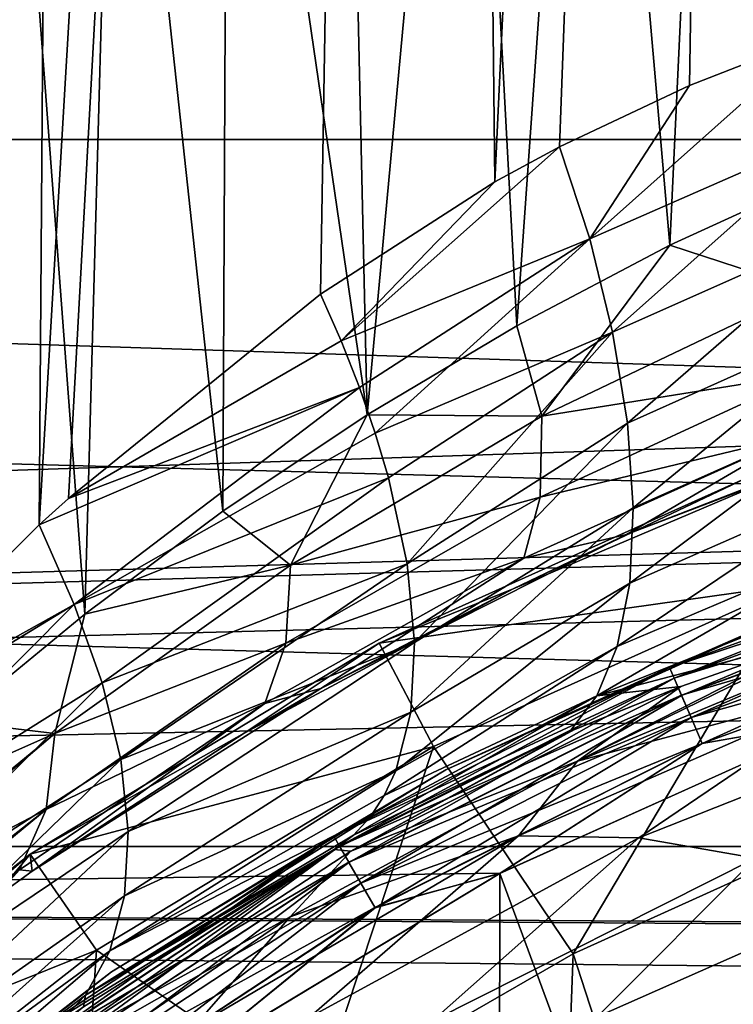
# Model space of a CAD drawing. Header units: millimetres. Extents: x -100 to 100, y -64 to 136.
# Tile 492 of 530: x -8.26 to -5.21, y 79.26 to 83.48. Entities that reach past the tile are written whole.
import ezdxf

# ---------------------------------------------------------------- set-up
doc = ezdxf.new("R2010")
doc.units = ezdxf.units.MM
doc.header["$LTSCALE"] = 159.143519
for name, color, linetype in [('19', 7, 'CONTINUOUS'), ('20', 7, 'CONTINUOUS'), ('21', 7, 'CONTINUOUS'), ('22', 7, 'CONTINUOUS'), ('232', 7, 'CONTINUOUS'), ('233', 7, 'CONTINUOUS'), ('255', 7, 'CONTINUOUS'), ('270', 7, 'CONTINUOUS'), ('275', 7, 'CONTINUOUS'), ('374', 7, 'CONTINUOUS'), ('375', 7, 'CONTINUOUS'), ('381', 7, 'CONTINUOUS'), ('383', 7, 'CONTINUOUS'), ('397', 7, 'CONTINUOUS'), ('407', 7, 'CONTINUOUS'), ('412', 7, 'CONTINUOUS'), ('415', 7, 'CONTINUOUS'), ('437', 7, 'CONTINUOUS'), ('5', 7, 'CONTINUOUS'), ('6', 7, 'CONTINUOUS')]:
    doc.layers.add(name, color=color, linetype=linetype)

msp = doc.modelspace()

# ---------------------------------------------------------------- linework, layer by layer
at = {"layer": '19', "color": 7, "linetype": 'CONTINUOUS', "true_color": 0x8c979c}
for points in [[(-7.9722, 109.4168, -11.55), (-9.2677, 80.2154, -11.2086), (-9.3067, 109.4168, -10.5045), (-7.9722, 109.4168, -11.55)], [(-9.1484, 80.3459, -11.3033), (-9.2677, 80.2154, -11.2086), (-7.9722, 109.4168, -11.55), (-9.1484, 80.3459, -11.3033)], [(-8.1775, 81.3124, -12.004), (-9.1484, 80.3459, -11.3033), (-7.9722, 109.4168, -11.55), (-8.1775, 81.3124, -12.004)], [(-8.0513, 81.4264, -12.0866), (-8.1775, 81.3124, -12.004), (-6.5219, 109.4168, -12.4267), (-8.0513, 81.4264, -12.0866)], [(-6.5219, 109.4168, -12.4267), (-8.1775, 81.3124, -12.004), (-7.9722, 109.4168, -11.55), (-6.5219, 109.4168, -12.4267)], [(-6.9728, 82.3003, -12.7219), (-8.0513, 81.4264, -12.0866), (-6.5219, 109.4168, -12.4267), (-6.9728, 82.3003, -12.7219)], [(-6.2264, 82.7827, -13.0941), (-6.9728, 82.3003, -12.7219), (-6.5219, 109.4168, -12.4267), (-6.2264, 82.7827, -13.0941)], [(-4.9769, 109.4168, -13.122), (-6.2264, 82.7827, -13.0941), (-6.5219, 109.4168, -12.4267), (-4.9769, 109.4168, -13.122)], [(-5.9504, 82.932, -13.2189), (-6.2264, 82.7827, -13.0941), (-4.9769, 109.4168, -13.122), (-5.9504, 82.932, -13.2189)], [(-5.3933, 83.1943, -13.4509), (-5.9504, 82.932, -13.2189), (-4.9769, 109.4168, -13.122), (-5.3933, 83.1943, -13.4509)], [(-4.8407, 83.4101, -13.6555), (-5.3933, 83.1943, -13.4509), (-4.9769, 109.4168, -13.122), (-4.8407, 83.4101, -13.6555)]]:
    msp.add_3dface(points, dxfattribs=at)
at = {"layer": '20', "color": 7, "linetype": 'CONTINUOUS', "true_color": 0x8c979c}
for points in [[(-8.0513, 81.4264, -12.0866), (-6.9728, 82.3003, -12.7219), (-6.8845, 82.1005, -12.7848), (-8.0513, 81.4264, -12.0866)], [(-6.8062, 81.9018, -12.8631), (-8.0513, 81.4264, -12.0866), (-6.8845, 82.1005, -12.7848), (-6.8062, 81.9018, -12.8631)], [(-8.1775, 81.3124, -12.004), (-8.0513, 81.4264, -12.0866), (-6.8062, 81.9018, -12.8631), (-8.1775, 81.3124, -12.004)], [(-8.0282, 80.9725, -12.1482), (-8.1775, 81.3124, -12.004), (-6.8062, 81.9018, -12.8631), (-8.0282, 80.9725, -12.1482)], [(-6.7384, 81.7058, -12.9564), (-8.0282, 80.9725, -12.1482), (-6.8062, 81.9018, -12.8631), (-6.7384, 81.7058, -12.9564)], [(-6.6816, 81.5138, -13.0639), (-8.0282, 80.9725, -12.1482), (-6.7384, 81.7058, -12.9564), (-6.6816, 81.5138, -13.0639)], [(-7.9072, 80.6358, -12.3469), (-8.0282, 80.9725, -12.1482), (-6.6816, 81.5138, -13.0639), (-7.9072, 80.6358, -12.3469)], [(-6.6023, 81.1465, -13.3188), (-7.9072, 80.6358, -12.3469), (-6.6816, 81.5138, -13.0639), (-6.6023, 81.1465, -13.3188)], [(-9.1484, 80.3459, -11.3033), (-8.1775, 81.3124, -12.004), (-8.0282, 80.9725, -12.1482), (-9.1484, 80.3459, -11.3033)], [(-7.8284, 80.3074, -12.5922), (-7.9072, 80.6358, -12.3469), (-6.6023, 81.1465, -13.3188), (-7.8284, 80.3074, -12.5922)], [(-6.5704, 80.8092, -13.6213), (-7.8284, 80.3074, -12.5922), (-6.6023, 81.1465, -13.3188), (-6.5704, 80.8092, -13.6213)], [(-9.2677, 80.2154, -11.2086), (-9.1484, 80.3459, -11.3033), (-8.0282, 80.9725, -12.1482), (-9.2677, 80.2154, -11.2086)], [(-9.2677, 80.2154, -11.2086), (-8.0282, 80.9725, -12.1482), (-9.1144, 79.8793, -11.3846), (-9.2677, 80.2154, -11.2086)], [(-8.0282, 80.9725, -12.1482), (-7.9072, 80.6358, -12.3469), (-9.1144, 79.8793, -11.3846), (-8.0282, 80.9725, -12.1482)], [(-7.7965, 79.9997, -12.8774), (-7.8284, 80.3074, -12.5922), (-6.5704, 80.8092, -13.6213), (-7.7965, 79.9997, -12.8774)], [(-6.5866, 80.5109, -13.9635), (-7.7965, 79.9997, -12.8774), (-6.5704, 80.8092, -13.6213), (-6.5866, 80.5109, -13.9635)], [(-9.1144, 79.8793, -11.3846), (-7.9072, 80.6358, -12.3469), (-8.9993, 79.5501, -11.6145), (-9.1144, 79.8793, -11.3846)], [(-7.9072, 80.6358, -12.3469), (-7.8284, 80.3074, -12.5922), (-8.9993, 79.5501, -11.6145), (-7.9072, 80.6358, -12.3469)], [(-7.8127, 79.7238, -13.1925), (-7.7965, 79.9997, -12.8774), (-6.5866, 80.5109, -13.9635), (-7.8127, 79.7238, -13.1925)], [(-6.6505, 80.2596, -14.3362), (-7.8127, 79.7238, -13.1925), (-6.5866, 80.5109, -13.9635), (-6.6505, 80.2596, -14.3362)], [(-8.9993, 79.5501, -11.6145), (-7.8284, 80.3074, -12.5922), (-8.9357, 79.2333, -11.8866), (-8.9993, 79.5501, -11.6145)], [(-7.8284, 80.3074, -12.5922), (-7.7965, 79.9997, -12.8774), (-8.9357, 79.2333, -11.8866), (-7.8284, 80.3074, -12.5922)], [(-7.8753, 79.4884, -13.5255), (-7.8127, 79.7238, -13.1925), (-6.6505, 80.2596, -14.3362), (-7.8753, 79.4884, -13.5255)], [(-6.6999, 80.1535, -14.5311), (-7.8753, 79.4884, -13.5255), (-6.6505, 80.2596, -14.3362), (-6.6999, 80.1535, -14.5311)], [(-6.7605, 80.0615, -14.73), (-7.8753, 79.4884, -13.5255), (-6.6999, 80.1535, -14.5311), (-6.7605, 80.0615, -14.73)], [(-7.9791, 79.2991, -13.864), (-7.8753, 79.4884, -13.5255), (-6.7605, 80.0615, -14.73), (-7.9791, 79.2991, -13.864)], [(-6.832, 79.9842, -14.9316), (-7.9791, 79.2991, -13.864), (-6.7605, 80.0615, -14.73), (-6.832, 79.9842, -14.9316)], [(-8.9357, 79.2333, -11.8866), (-7.7965, 79.9997, -12.8774), (-8.9269, 78.9416, -12.1909), (-8.9357, 79.2333, -11.8866)], [(-7.7965, 79.9997, -12.8774), (-7.8127, 79.7238, -13.1925), (-8.9269, 78.9416, -12.1909), (-7.7965, 79.9997, -12.8774)], [(-6.9138, 79.9221, -15.1345), (-7.9791, 79.2991, -13.864), (-6.832, 79.9842, -14.9316), (-6.9138, 79.9221, -15.1345)], [(-6.9138, 79.9221, -15.1345), (-7.9877, 79.2482, -14.3071), (-7.9791, 79.2991, -13.864), (-6.9138, 79.9221, -15.1345)], [(-7.8127, 79.7238, -13.1925), (-7.8753, 79.4884, -13.5255), (-8.9719, 78.6856, -12.515), (-7.8127, 79.7238, -13.1925)], [(-8.9269, 78.9416, -12.1909), (-7.8127, 79.7238, -13.1925), (-8.9719, 78.6856, -12.515), (-8.9269, 78.9416, -12.1909)], [(-7.8753, 79.4884, -13.5255), (-7.9791, 79.2991, -13.864), (-9.0657, 78.4725, -12.8455), (-7.8753, 79.4884, -13.5255)], [(-8.9719, 78.6856, -12.515), (-7.8753, 79.4884, -13.5255), (-9.0657, 78.4725, -12.8455), (-8.9719, 78.6856, -12.515)], [(-7.9791, 79.2991, -13.864), (-8.1105, 79.1622, -14.2021), (-9.0657, 78.4725, -12.8455), (-7.9791, 79.2991, -13.864)], [(-7.9877, 79.2482, -14.3071), (-8.1105, 79.1622, -14.2021), (-7.9791, 79.2991, -13.864), (-7.9877, 79.2482, -14.3071)]]:
    msp.add_3dface(points, dxfattribs=at)
at = {"layer": '21', "color": 7, "linetype": 'CONTINUOUS', "true_color": 0x8c979c}
for points in [[(-5.3933, 83.1943, -13.4509), (-4.8407, 83.4101, -13.6555), (-5.8201, 82.5385, -13.3199), (-5.3933, 83.1943, -13.4509)], [(-4.8407, 83.4101, -13.6555), (-4.7427, 83.0104, -13.7296), (-5.8201, 82.5385, -13.3199), (-4.8407, 83.4101, -13.6555)], [(-5.9504, 82.932, -13.2189), (-5.3933, 83.1943, -13.4509), (-5.8201, 82.5385, -13.3199), (-5.9504, 82.932, -13.2189)], [(-5.8201, 82.5385, -13.3199), (-4.7427, 83.0104, -13.7296), (-5.7223, 82.1381, -13.4805), (-5.8201, 82.5385, -13.3199)], [(-4.7427, 83.0104, -13.7296), (-4.6719, 82.6049, -13.8615), (-5.7223, 82.1381, -13.4805), (-4.7427, 83.0104, -13.7296)], [(-6.2264, 82.7827, -13.0941), (-5.9504, 82.932, -13.2189), (-6.8845, 82.1005, -12.7848), (-6.2264, 82.7827, -13.0941)], [(-6.8845, 82.1005, -12.7848), (-5.9504, 82.932, -13.2189), (-5.8201, 82.5385, -13.3199), (-6.8845, 82.1005, -12.7848)], [(-6.9728, 82.3003, -12.7219), (-6.2264, 82.7827, -13.0941), (-6.8845, 82.1005, -12.7848), (-6.9728, 82.3003, -12.7219)], [(-5.7223, 82.1381, -13.4805), (-4.6719, 82.6049, -13.8615), (-5.6588, 81.7486, -13.7019), (-5.7223, 82.1381, -13.4805)], [(-4.6719, 82.6049, -13.8615), (-4.6273, 82.2109, -14.0527), (-5.6588, 81.7486, -13.7019), (-4.6719, 82.6049, -13.8615)], [(-6.8062, 81.9018, -12.8631), (-6.8845, 82.1005, -12.7848), (-5.8201, 82.5385, -13.3199), (-6.8062, 81.9018, -12.8631)], [(-6.7384, 81.7058, -12.9564), (-6.8062, 81.9018, -12.8631), (-5.8201, 82.5385, -13.3199), (-6.7384, 81.7058, -12.9564)], [(-6.7384, 81.7058, -12.9564), (-5.8201, 82.5385, -13.3199), (-5.7223, 82.1381, -13.4805), (-6.7384, 81.7058, -12.9564)], [(-5.6588, 81.7486, -13.7019), (-4.6273, 82.2109, -14.0527), (-5.6339, 81.3856, -13.9787), (-5.6588, 81.7486, -13.7019)], [(-4.6273, 82.2109, -14.0527), (-4.6115, 81.8427, -14.2989), (-5.6339, 81.3856, -13.9787), (-4.6273, 82.2109, -14.0527)], [(-6.6816, 81.5138, -13.0639), (-6.7384, 81.7058, -12.9564), (-5.7223, 82.1381, -13.4805), (-6.6816, 81.5138, -13.0639)], [(-6.6023, 81.1465, -13.3188), (-6.6816, 81.5138, -13.0639), (-5.7223, 82.1381, -13.4805), (-6.6023, 81.1465, -13.3188)], [(-6.6023, 81.1465, -13.3188), (-5.7223, 82.1381, -13.4805), (-5.6588, 81.7486, -13.7019), (-6.6023, 81.1465, -13.3188)], [(-4.6115, 81.8427, -14.2989), (-4.625, 81.5131, -14.5917), (-5.649, 81.0633, -14.3008), (-4.6115, 81.8427, -14.2989)], [(-5.6339, 81.3856, -13.9787), (-4.6115, 81.8427, -14.2989), (-5.649, 81.0633, -14.3008), (-5.6339, 81.3856, -13.9787)], [(-6.5704, 80.8092, -13.6213), (-6.6023, 81.1465, -13.3188), (-5.6588, 81.7486, -13.7019), (-6.5704, 80.8092, -13.6213)], [(-6.5704, 80.8092, -13.6213), (-5.6588, 81.7486, -13.7019), (-5.6339, 81.3856, -13.9787), (-6.5704, 80.8092, -13.6213)], [(-4.625, 81.5131, -14.5917), (-4.6665, 81.2319, -14.9197), (-5.7024, 80.7926, -14.655), (-4.625, 81.5131, -14.5917)], [(-5.649, 81.0633, -14.3008), (-4.625, 81.5131, -14.5917), (-5.7024, 80.7926, -14.655), (-5.649, 81.0633, -14.3008)], [(-6.5866, 80.5109, -13.9635), (-6.5704, 80.8092, -13.6213), (-5.6339, 81.3856, -13.9787), (-6.5866, 80.5109, -13.9635)], [(-6.5866, 80.5109, -13.9635), (-5.6339, 81.3856, -13.9787), (-5.649, 81.0633, -14.3008), (-6.5866, 80.5109, -13.9635)], [(-4.6665, 81.2319, -14.9197), (-4.7328, 81.0054, -15.2702), (-5.7899, 80.58, -15.0267), (-4.6665, 81.2319, -14.9197)], [(-5.7024, 80.7926, -14.655), (-4.6665, 81.2319, -14.9197), (-5.7899, 80.58, -15.0267), (-5.7024, 80.7926, -14.655)], [(-6.6505, 80.2596, -14.3362), (-6.5866, 80.5109, -13.9635), (-5.649, 81.0633, -14.3008), (-6.6505, 80.2596, -14.3362)], [(-6.6505, 80.2596, -14.3362), (-5.649, 81.0633, -14.3008), (-5.7024, 80.7926, -14.655), (-6.6505, 80.2596, -14.3362)], [(-4.7328, 81.0054, -15.2702), (-4.8227, 80.8347, -15.6294), (-5.7899, 80.58, -15.0267), (-4.7328, 81.0054, -15.2702)], [(-5.7899, 80.58, -15.0267), (-4.8227, 80.8347, -15.6294), (-5.4309, 80.6212, -15.5083), (-5.7899, 80.58, -15.0267)], [(-6.6999, 80.1535, -14.5311), (-6.6505, 80.2596, -14.3362), (-5.7024, 80.7926, -14.655), (-6.6999, 80.1535, -14.5311)], [(-6.6999, 80.1535, -14.5311), (-5.7024, 80.7926, -14.655), (-5.7899, 80.58, -15.0267), (-6.6999, 80.1535, -14.5311)], [(-5.906, 80.4273, -15.4012), (-5.7899, 80.58, -15.0267), (-5.4309, 80.6212, -15.5083), (-5.906, 80.4273, -15.4012)], [(-5.8833, 80.4372, -15.4066), (-5.906, 80.4273, -15.4012), (-5.4309, 80.6212, -15.5083), (-5.8833, 80.4372, -15.4066)], [(-6.832, 79.9842, -14.9316), (-6.7605, 80.0615, -14.73), (-5.7899, 80.58, -15.0267), (-6.832, 79.9842, -14.9316)], [(-6.832, 79.9842, -14.9316), (-5.7899, 80.58, -15.0267), (-5.906, 80.4273, -15.4012), (-6.832, 79.9842, -14.9316)], [(-6.7605, 80.0615, -14.73), (-6.6999, 80.1535, -14.5311), (-5.7899, 80.58, -15.0267), (-6.7605, 80.0615, -14.73)], [(-6.9138, 79.9221, -15.1345), (-6.832, 79.9842, -14.9316), (-5.906, 80.4273, -15.4012), (-6.9138, 79.9221, -15.1345)]]:
    msp.add_3dface(points, dxfattribs=at)
at = {"layer": '22', "color": 7, "linetype": 'CONTINUOUS', "true_color": 0x8c979c}
for points in [[(-4.8227, 80.8347, -15.6294), (-4.7026, 80.8727, -15.6512), (-5.8728, 80.3008, -15.8635), (-4.8227, 80.8347, -15.6294)], [(-5.8728, 80.3008, -15.8635), (-4.7026, 80.8727, -15.6512), (-4.5812, 80.8379, -15.8635), (-5.8728, 80.3008, -15.8635)], [(-5.8728, 80.3008, -15.8635), (-4.5812, 80.8379, -15.8635), (-4.6393, 80.6307, -16.1953), (-5.8728, 80.3008, -15.8635)], [(-5.4309, 80.6212, -15.5083), (-4.8227, 80.8347, -15.6294), (-5.8728, 80.3008, -15.8635), (-5.4309, 80.6212, -15.5083)], [(-6.1255, 79.9807, -16.1953), (-5.8728, 80.3008, -15.8635), (-4.6393, 80.6307, -16.1953), (-6.1255, 79.9807, -16.1953)], [(-6.1255, 79.9807, -16.1953), (-4.6393, 80.6307, -16.1953), (-5.6094, 79.973, -16.4886), (-6.1255, 79.9807, -16.1953)], [(-5.6094, 79.973, -16.4886), (-4.6393, 80.6307, -16.1953), (-4.1137, 80.5656, -16.4886), (-5.6094, 79.973, -16.4886)], [(-5.8833, 80.4372, -15.4066), (-5.4309, 80.6212, -15.5083), (-6.8437, 79.9152, -15.5048), (-5.8833, 80.4372, -15.4066)], [(-6.8437, 79.9152, -15.5048), (-5.4309, 80.6212, -15.5083), (-5.8728, 80.3008, -15.8635), (-6.8437, 79.9152, -15.5048)], [(-5.6094, 79.973, -16.4886), (-4.1137, 80.5656, -16.4886), (-5.11, 79.8853, -16.7331), (-5.6094, 79.973, -16.4886)], [(-6.9138, 79.9221, -15.1345), (-5.906, 80.4273, -15.4012), (-6.8437, 79.9152, -15.5048), (-6.9138, 79.9221, -15.1345)], [(-5.906, 80.4273, -15.4012), (-5.8833, 80.4372, -15.4066), (-6.8437, 79.9152, -15.5048), (-5.906, 80.4273, -15.4012)], [(-7.1025, 79.6341, -15.8635), (-6.8437, 79.9152, -15.5048), (-5.8728, 80.3008, -15.8635), (-7.1025, 79.6341, -15.8635)], [(-7.1025, 79.6341, -15.8635), (-5.8728, 80.3008, -15.8635), (-6.1255, 79.9807, -16.1953), (-7.1025, 79.6341, -15.8635)], [(-7.5226, 79.1565, -16.1953), (-7.1025, 79.6341, -15.8635), (-6.1255, 79.9807, -16.1953), (-7.5226, 79.1565, -16.1953)], [(-7.5226, 79.1565, -16.1953), (-6.1255, 79.9807, -16.1953), (-7.022, 79.2031, -16.4886), (-7.5226, 79.1565, -16.1953)], [(-7.022, 79.2031, -16.4886), (-6.1255, 79.9807, -16.1953), (-5.6094, 79.973, -16.4886), (-7.022, 79.2031, -16.4886)], [(-7.022, 79.2031, -16.4886), (-5.6094, 79.973, -16.4886), (-6.4939, 79.1894, -16.7331), (-7.022, 79.2031, -16.4886)], [(-6.4939, 79.1894, -16.7331), (-5.6094, 79.973, -16.4886), (-5.11, 79.8853, -16.7331), (-6.4939, 79.1894, -16.7331)], [(-8.2496, 79.0401, -15.1345), (-6.9138, 79.9221, -15.1345), (-8.1766, 79.0432, -15.5048), (-8.2496, 79.0401, -15.1345)], [(-8.1766, 79.0432, -15.5048), (-6.9138, 79.9221, -15.1345), (-6.8437, 79.9152, -15.5048), (-8.1766, 79.0432, -15.5048)], [(-8.1766, 79.0432, -15.5048), (-6.8437, 79.9152, -15.5048), (-7.1025, 79.6341, -15.8635), (-8.1766, 79.0432, -15.5048)], [(-6.4939, 79.1894, -16.7331), (-5.11, 79.8853, -16.7331), (-5.7883, 79.2053, -16.9201), (-6.4939, 79.1894, -16.7331)], [(-5.7883, 79.2053, -16.9201), (-5.11, 79.8853, -16.7331), (-4.3999, 79.8196, -16.9201), (-5.7883, 79.2053, -16.9201)], [(-5.7883, 79.2053, -16.9201), (-4.3999, 79.8196, -16.9201), (-4.9303, 79.2223, -17.043), (-5.7883, 79.2053, -16.9201)], [(-8.2575, 78.8449, -15.8635), (-8.1766, 79.0432, -15.5048), (-7.1025, 79.6341, -15.8635), (-8.2575, 78.8449, -15.8635)], [(-8.2575, 78.8449, -15.8635), (-7.1025, 79.6341, -15.8635), (-7.5226, 79.1565, -16.1953), (-8.2575, 78.8449, -15.8635)]]:
    msp.add_3dface(points, dxfattribs=at)
at = {"layer": '232', "color": 7, "linetype": 'CONTINUOUS', "true_color": 0x8c979c}
for points in [[(-5.2821, 86.6866, 15.0156), (-4.8091, 82.8156, 19.3814), (-4.7267, 86.8457, 15.2005), (-5.2821, 86.6866, 15.0156)], [(-5.8254, 86.5099, 14.8103), (-5.4769, 82.5101, 19.2648), (-5.2821, 86.6866, 15.0156), (-5.8254, 86.5099, 14.8103)], [(-5.4769, 82.5101, 19.2648), (-4.8091, 82.8156, 19.3814), (-5.2821, 86.6866, 15.0156), (-5.4769, 82.5101, 19.2648)], [(-6.3554, 86.3159, 14.5851), (-6.1329, 82.1655, 19.1275), (-5.8254, 86.5099, 14.8103), (-6.3554, 86.3159, 14.5851)], [(-6.1329, 82.1655, 19.1275), (-5.4769, 82.5101, 19.2648), (-5.8254, 86.5099, 14.8103), (-6.1329, 82.1655, 19.1275)], [(-6.8708, 86.1048, 14.3407), (-6.773, 81.7843, 18.968), (-6.3554, 86.3159, 14.5851), (-6.8708, 86.1048, 14.3407)], [(-6.773, 81.7843, 18.968), (-6.1329, 82.1655, 19.1275), (-6.3554, 86.3159, 14.5851), (-6.773, 81.7843, 18.968)], [(-7.3703, 85.8766, 14.078), (-6.773, 81.7843, 18.968), (-6.8708, 86.1048, 14.3407), (-7.3703, 85.8766, 14.078)], [(-7.8524, 85.6317, 13.7984), (-7.3911, 81.3709, 18.7853), (-7.3703, 85.8766, 14.078), (-7.8524, 85.6317, 13.7984)], [(-7.3911, 81.3709, 18.7853), (-6.773, 81.7843, 18.968), (-7.3703, 85.8766, 14.078), (-7.3911, 81.3709, 18.7853)], [(-8.3156, 85.37, 13.5034), (-7.9821, 80.9308, 18.5787), (-7.8524, 85.6317, 13.7984), (-8.3156, 85.37, 13.5034)], [(-7.9821, 80.9308, 18.5787), (-7.3911, 81.3709, 18.7853), (-7.8524, 85.6317, 13.7984), (-7.9821, 80.9308, 18.5787)], [(-8.5411, 80.4705, 18.3475), (-7.9821, 80.9308, 18.5787), (-8.3156, 85.37, 13.5034), (-8.5411, 80.4705, 18.3475)]]:
    msp.add_3dface(points, dxfattribs=at)
at = {"layer": '233', "color": 7, "linetype": 'CONTINUOUS', "true_color": 0x8c979c}
for points in [[(-4.8091, 82.8156, 19.3814), (-5.4769, 82.5101, 19.2648), (-4.8925, 82.3199, 19.939), (-4.8091, 82.8156, 19.3814)], [(-5.4769, 82.5101, 19.2648), (-6.1329, 82.1655, 19.1275), (-6.0257, 81.7786, 19.7104), (-5.4769, 82.5101, 19.2648)], [(-4.8925, 82.3199, 19.939), (-5.4769, 82.5101, 19.2648), (-6.0257, 81.7786, 19.7104), (-4.8925, 82.3199, 19.939)], [(-4.8925, 82.3199, 19.939), (-6.0257, 81.7786, 19.7104), (-4.8898, 81.9597, 20.5876), (-4.8925, 82.3199, 19.939)], [(-6.1329, 82.1655, 19.1275), (-6.773, 81.7843, 18.968), (-6.0257, 81.7786, 19.7104), (-6.1329, 82.1655, 19.1275)], [(-4.8898, 81.9597, 20.5876), (-6.0257, 81.7786, 19.7104), (-6.0319, 81.432, 20.3442), (-4.8898, 81.9597, 20.5876)], [(-4.8898, 81.9597, 20.5876), (-6.0319, 81.432, 20.3442), (-4.9416, 81.6921, 21.2825), (-4.8898, 81.9597, 20.5876)], [(-6.773, 81.7843, 18.968), (-7.3911, 81.3709, 18.7853), (-7.1014, 81.1406, 19.419), (-6.773, 81.7843, 18.968)], [(-6.0257, 81.7786, 19.7104), (-6.773, 81.7843, 18.968), (-7.1014, 81.1406, 19.419), (-6.0257, 81.7786, 19.7104)], [(-6.0257, 81.7786, 19.7104), (-7.1014, 81.1406, 19.419), (-6.0319, 81.432, 20.3442), (-6.0257, 81.7786, 19.7104)], [(-4.9524, 81.5465, 22.5064), (-4.2962, 81.7945, 22.1409), (-5.6627, 81.2709, 21.8584), (-4.9524, 81.5465, 22.5064)], [(-4.2962, 81.7945, 22.1409), (-4.9416, 81.6921, 21.2825), (-5.6627, 81.2709, 21.8584), (-4.2962, 81.7945, 22.1409)], [(-4.9416, 81.6921, 21.2825), (-6.0319, 81.432, 20.3442), (-6.1021, 81.1704, 21.0186), (-4.9416, 81.6921, 21.2825)], [(-4.9416, 81.6921, 21.2825), (-6.1021, 81.1704, 21.0186), (-5.6627, 81.2709, 21.8584), (-4.9416, 81.6921, 21.2825)], [(-6.1482, 81.0392, 22.0729), (-4.9524, 81.5465, 22.5064), (-5.6627, 81.2709, 21.8584), (-6.1482, 81.0392, 22.0729)], [(-6.0319, 81.432, 20.3442), (-7.1014, 81.1406, 19.419), (-7.121, 80.8062, 20.0341), (-6.0319, 81.432, 20.3442)], [(-6.0319, 81.432, 20.3442), (-7.121, 80.8062, 20.0341), (-6.1021, 81.1704, 21.0186), (-6.0319, 81.432, 20.3442)], [(-7.3911, 81.3709, 18.7853), (-7.9821, 80.9308, 18.5787), (-7.1014, 81.1406, 19.419), (-7.3911, 81.3709, 18.7853)], [(-6.1482, 81.0392, 22.0729), (-5.6627, 81.2709, 21.8584), (-6.9716, 80.612, 21.4834), (-6.1482, 81.0392, 22.0729)], [(-5.6627, 81.2709, 21.8584), (-6.1021, 81.1704, 21.0186), (-6.9716, 80.612, 21.4834), (-5.6627, 81.2709, 21.8584)], [(-7.1014, 81.1406, 19.419), (-7.9821, 80.9308, 18.5787), (-8.1102, 80.4189, 19.057), (-7.1014, 81.1406, 19.419)], [(-7.1014, 81.1406, 19.419), (-8.1102, 80.4189, 19.057), (-7.121, 80.8062, 20.0341), (-7.1014, 81.1406, 19.419)], [(-6.1021, 81.1704, 21.0186), (-7.121, 80.8062, 20.0341), (-7.212, 80.5485, 20.6837), (-6.1021, 81.1704, 21.0186)], [(-6.1021, 81.1704, 21.0186), (-7.212, 80.5485, 20.6837), (-6.9716, 80.612, 21.4834), (-6.1021, 81.1704, 21.0186)], [(-7.2997, 80.4206, 21.5349), (-6.1482, 81.0392, 22.0729), (-6.9716, 80.612, 21.4834), (-7.2997, 80.4206, 21.5349)], [(-7.9821, 80.9308, 18.5787), (-8.5411, 80.4705, 18.3475), (-8.1102, 80.4189, 19.057), (-7.9821, 80.9308, 18.5787)], [(-7.121, 80.8062, 20.0341), (-8.1102, 80.4189, 19.057), (-8.1473, 80.0933, 19.649), (-7.121, 80.8062, 20.0341)], [(-7.121, 80.8062, 20.0341), (-8.1473, 80.0933, 19.649), (-7.212, 80.5485, 20.6837), (-7.121, 80.8062, 20.0341)], [(-8.2079, 79.8291, 21.0065), (-7.2997, 80.4206, 21.5349), (-6.9716, 80.612, 21.4834), (-8.2079, 79.8291, 21.0065)], [(-7.212, 80.5485, 20.6837), (-8.2079, 79.8291, 21.0065), (-6.9716, 80.612, 21.4834), (-7.212, 80.5485, 20.6837)], [(-8.2079, 79.8291, 21.0065), (-7.212, 80.5485, 20.6837), (-8.2612, 79.8361, 20.269), (-8.2079, 79.8291, 21.0065)], [(-7.212, 80.5485, 20.6837), (-8.1473, 80.0933, 19.649), (-8.2612, 79.8361, 20.269), (-7.212, 80.5485, 20.6837)], [(-8.5411, 80.4705, 18.3475), (-9.0642, 79.9971, 18.0915), (-8.1102, 80.4189, 19.057), (-8.5411, 80.4705, 18.3475)], [(-8.1102, 80.4189, 19.057), (-9.0642, 79.9971, 18.0915), (-9.0418, 79.6521, 18.5775), (-8.1102, 80.4189, 19.057)], [(-9.0428, 79.6288, 18.6139), (-8.1102, 80.4189, 19.057), (-9.0418, 79.6521, 18.5775), (-9.0428, 79.6288, 18.6139)], [(-8.1102, 80.4189, 19.057), (-9.0428, 79.6288, 18.6139), (-8.1473, 80.0933, 19.649), (-8.1102, 80.4189, 19.057)], [(-9.1009, 79.3068, 19.1774), (-8.1473, 80.0933, 19.649), (-9.0893, 79.3437, 19.106), (-9.1009, 79.3068, 19.1774)], [(-8.1473, 80.0933, 19.649), (-9.1009, 79.3068, 19.1774), (-8.2612, 79.8361, 20.269), (-8.1473, 80.0933, 19.649)], [(-9.0893, 79.3437, 19.106), (-8.1473, 80.0933, 19.649), (-9.0864, 79.3537, 19.0869), (-9.0893, 79.3437, 19.106)], [(-8.1473, 80.0933, 19.649), (-9.0428, 79.6288, 18.6139), (-9.0864, 79.3537, 19.0869), (-8.1473, 80.0933, 19.649)], [(-8.382, 79.704, 20.8927), (-8.2079, 79.8291, 21.0065), (-8.2612, 79.8361, 20.269), (-8.382, 79.704, 20.8927)]]:
    msp.add_3dface(points, dxfattribs=at)
at = {"layer": '255', "linetype": 'CONTINUOUS'}
for points in [[(-4.9518, 81.0557, 25.7), (-6.4889, 80.3639, 25.7), (-5.8918, 79.4759, 25.7), (-4.9518, 81.0557, 25.7)], [(-4.7339, 80, 25.7), (-4.9518, 81.0557, 25.7), (-5.8918, 79.4759, 25.7), (-4.7339, 80, 25.7)], [(-6.4889, 80.3639, 25.7), (-7.9319, 79.4916, 25.7), (-6.9925, 78.8404, 25.7), (-6.4889, 80.3639, 25.7)], [(-5.8918, 79.4759, 25.7), (-6.4889, 80.3639, 25.7), (-6.9925, 78.8404, 25.7), (-5.8918, 79.4759, 25.7)], [(-7.9319, 79.4916, 25.7), (-9.2597, 78.4514, 25.7), (-8.0253, 78.0997, 25.7), (-7.9319, 79.4916, 25.7)], [(-6.9925, 78.8404, 25.7), (-7.9319, 79.4916, 25.7), (-8.0253, 78.0997, 25.7), (-6.9925, 78.8404, 25.7)]]:
    msp.add_3dface(points, dxfattribs=at)
at = {"layer": '270', "linetype": 'CONTINUOUS'}
for points in [[(-5.1291, 81.5232, 24.8415), (-6.7213, 80.8066, 24.8415), (-4.9518, 81.0557, 25.7), (-5.1291, 81.5232, 24.8415)], [(-6.7213, 80.8066, 24.8415), (-6.4889, 80.3639, 25.7), (-4.9518, 81.0557, 25.7), (-6.7213, 80.8066, 24.8415)], [(-6.7213, 80.8066, 24.8415), (-8.2158, 79.9031, 24.8415), (-6.4889, 80.3639, 25.7), (-6.7213, 80.8066, 24.8415)], [(-8.2158, 79.9031, 24.8415), (-7.9319, 79.4916, 25.7), (-6.4889, 80.3639, 25.7), (-8.2158, 79.9031, 24.8415)], [(-8.2158, 79.9031, 24.8415), (-9.5911, 78.8256, 24.8415), (-7.9319, 79.4916, 25.7), (-8.2158, 79.9031, 24.8415)], [(-9.5911, 78.8256, 24.8415), (-9.2597, 78.4514, 25.7), (-7.9319, 79.4916, 25.7), (-9.5911, 78.8256, 24.8415)]]:
    msp.add_3dface(points, dxfattribs=at)
at = {"layer": '275', "color": 7, "linetype": 'CONTINUOUS', "true_color": 0xffe664}
for points in [[(-4.7339, 80, 28.2), (-5.8918, 79.4759, 28.2), (-4.95, 76.5737, 28.2), (-4.7339, 80, 28.2)], [(-5.8918, 79.4759, 28.2), (-6.9925, 78.8404, 28.2), (-6.0268, 75.8541, 28.2), (-5.8918, 79.4759, 28.2)], [(-4.95, 76.5737, 28.2), (-5.8918, 79.4759, 28.2), (-6.0268, 75.8541, 28.2), (-4.95, 76.5737, 28.2)]]:
    msp.add_3dface(points, dxfattribs=at)
at = {"layer": '374', "color": 7, "linetype": 'CONTINUOUS', "true_color": 0x323232}
for points in [[(-6.4364, 80.2636, 47.2), (-4.9113, 80.95, 47.2), (-6.4364, 80.2636, 46.2), (-6.4364, 80.2636, 47.2)], [(-6.4364, 80.2636, 46.2), (-4.9113, 80.95, 47.2), (-4.9113, 80.95, 46.2), (-6.4364, 80.2636, 46.2)], [(-7.8677, 79.3983, 47.2), (-6.4364, 80.2636, 47.2), (-7.8677, 79.3983, 46.2), (-7.8677, 79.3983, 47.2)], [(-7.8677, 79.3983, 46.2), (-6.4364, 80.2636, 47.2), (-6.4364, 80.2636, 46.2), (-7.8677, 79.3983, 46.2)], [(-9.1842, 78.3669, 47.2), (-7.8677, 79.3983, 47.2), (-9.1842, 78.3669, 46.2), (-9.1842, 78.3669, 47.2)], [(-9.1842, 78.3669, 46.2), (-7.8677, 79.3983, 47.2), (-7.8677, 79.3983, 46.2), (-9.1842, 78.3669, 46.2)]]:
    msp.add_3dface(points, dxfattribs=at)
at = {"layer": '375', "color": 7, "linetype": 'CONTINUOUS', "true_color": 0x323232}
for points in [[(-4.7354, 80.4819, 47.7), (-6.2059, 79.8199, 47.7), (-5.1017, 76.8325, 47.7), (-4.7354, 80.4819, 47.7)], [(-6.2059, 79.8199, 47.7), (-7.5857, 78.9854, 47.7), (-6.2113, 76.0908, 47.7), (-6.2059, 79.8199, 47.7)], [(-5.1017, 76.8325, 47.7), (-6.2059, 79.8199, 47.7), (-6.2113, 76.0908, 47.7), (-5.1017, 76.8325, 47.7)]]:
    msp.add_3dface(points, dxfattribs=at)
at = {"layer": '381', "color": 7, "linetype": 'CONTINUOUS', "true_color": 0x323232}
for points in [[(-4.9113, 80.95, 47.2), (-5.479, 80.7018, 47.3289), (-3.9674, 81.252, 47.3289), (-4.9113, 80.95, 47.2)], [(-5.479, 80.7018, 47.3289), (-3.9531, 81.2042, 47.4497), (-3.9674, 81.252, 47.3289), (-5.479, 80.7018, 47.3289)], [(-5.4593, 80.656, 47.4497), (-3.9531, 81.2042, 47.4497), (-5.479, 80.7018, 47.3289), (-5.4593, 80.656, 47.4497)], [(-5.4593, 80.656, 47.4497), (-3.9303, 81.128, 47.5534), (-3.9531, 81.2042, 47.4497), (-5.4593, 80.656, 47.4497)], [(-5.4278, 80.583, 47.5534), (-3.9303, 81.128, 47.5534), (-5.4593, 80.656, 47.4497), (-5.4278, 80.583, 47.5534)], [(-5.4278, 80.583, 47.5534), (-3.9006, 81.0288, 47.6329), (-3.9303, 81.128, 47.5534), (-5.4278, 80.583, 47.5534)], [(-5.3867, 80.4878, 47.6329), (-3.9006, 81.0288, 47.6329), (-5.4278, 80.583, 47.5534), (-5.3867, 80.4878, 47.6329)], [(-5.3867, 80.4878, 47.6329), (-3.8659, 80.9131, 47.683), (-3.9006, 81.0288, 47.6329), (-5.3867, 80.4878, 47.6329)], [(-4.9113, 80.95, 47.2), (-6.4364, 80.2636, 47.2), (-5.479, 80.7018, 47.3289), (-4.9113, 80.95, 47.2)], [(-5.3389, 80.377, 47.683), (-3.8659, 80.9131, 47.683), (-5.3867, 80.4878, 47.6329), (-5.3389, 80.377, 47.683)], [(-5.3389, 80.377, 47.683), (-4.7354, 80.4819, 47.7), (-3.8659, 80.9131, 47.683), (-5.3389, 80.377, 47.683)], [(-6.4364, 80.2636, 47.2), (-6.9165, 79.9798, 47.3289), (-5.479, 80.7018, 47.3289), (-6.4364, 80.2636, 47.2)], [(-6.9165, 79.9798, 47.3289), (-5.4593, 80.656, 47.4497), (-5.479, 80.7018, 47.3289), (-6.9165, 79.9798, 47.3289)], [(-6.8916, 79.9366, 47.4497), (-5.4593, 80.656, 47.4497), (-6.9165, 79.9798, 47.3289), (-6.8916, 79.9366, 47.4497)], [(-6.8916, 79.9366, 47.4497), (-5.4278, 80.583, 47.5534), (-5.4593, 80.656, 47.4497), (-6.8916, 79.9366, 47.4497)], [(-6.8519, 79.8678, 47.5534), (-5.4278, 80.583, 47.5534), (-6.8916, 79.9366, 47.4497), (-6.8519, 79.8678, 47.5534)], [(-6.8519, 79.8678, 47.5534), (-5.3867, 80.4878, 47.6329), (-5.4278, 80.583, 47.5534), (-6.8519, 79.8678, 47.5534)], [(-6.8001, 79.778, 47.6329), (-5.3867, 80.4878, 47.6329), (-6.8519, 79.8678, 47.5534), (-6.8001, 79.778, 47.6329)], [(-6.8001, 79.778, 47.6329), (-5.3389, 80.377, 47.683), (-5.3867, 80.4878, 47.6329), (-6.8001, 79.778, 47.6329)], [(-6.2059, 79.8199, 47.7), (-4.7354, 80.4819, 47.7), (-5.3389, 80.377, 47.683), (-6.2059, 79.8199, 47.7)], [(-6.7397, 79.6735, 47.683), (-5.3389, 80.377, 47.683), (-6.8001, 79.778, 47.6329), (-6.7397, 79.6735, 47.683)], [(-6.7397, 79.6735, 47.683), (-6.2059, 79.8199, 47.7), (-5.3389, 80.377, 47.683), (-6.7397, 79.6735, 47.683)], [(-6.4364, 80.2636, 47.2), (-7.8677, 79.3983, 47.2), (-6.9165, 79.9798, 47.3289), (-6.4364, 80.2636, 47.2)], [(-7.8677, 79.3983, 47.2), (-8.2606, 79.0958, 47.3289), (-6.9165, 79.9798, 47.3289), (-7.8677, 79.3983, 47.2)], [(-8.2606, 79.0958, 47.3289), (-6.8916, 79.9366, 47.4497), (-6.9165, 79.9798, 47.3289), (-8.2606, 79.0958, 47.3289)], [(-8.2308, 79.0558, 47.4497), (-6.8916, 79.9366, 47.4497), (-8.2606, 79.0958, 47.3289), (-8.2308, 79.0558, 47.4497)], [(-8.2308, 79.0558, 47.4497), (-6.8519, 79.8678, 47.5534), (-6.8916, 79.9366, 47.4497), (-8.2308, 79.0558, 47.4497)], [(-8.1833, 78.9921, 47.5534), (-6.8519, 79.8678, 47.5534), (-8.2308, 79.0558, 47.4497), (-8.1833, 78.9921, 47.5534)], [(-8.1833, 78.9921, 47.5534), (-6.8001, 79.778, 47.6329), (-6.8519, 79.8678, 47.5534), (-8.1833, 78.9921, 47.5534)], [(-7.5857, 78.9854, 47.7), (-6.2059, 79.8199, 47.7), (-6.7397, 79.6735, 47.683), (-7.5857, 78.9854, 47.7)], [(-8.1214, 78.909, 47.6329), (-6.8001, 79.778, 47.6329), (-8.1833, 78.9921, 47.5534), (-8.1214, 78.909, 47.6329)], [(-8.1214, 78.909, 47.6329), (-6.7397, 79.6735, 47.683), (-6.8001, 79.778, 47.6329), (-8.1214, 78.909, 47.6329)], [(-8.0493, 78.8121, 47.683), (-6.7397, 79.6735, 47.683), (-8.1214, 78.909, 47.6329), (-8.0493, 78.8121, 47.683)], [(-8.0493, 78.8121, 47.683), (-7.5857, 78.9854, 47.7), (-6.7397, 79.6735, 47.683), (-8.0493, 78.8121, 47.683)], [(-7.8677, 79.3983, 47.2), (-9.1842, 78.3669, 47.2), (-8.2606, 79.0958, 47.3289), (-7.8677, 79.3983, 47.2)]]:
    msp.add_3dface(points, dxfattribs=at)
at = {"layer": '383', "color": 7, "linetype": 'CONTINUOUS', "true_color": 0x323232}
for points in [[(-5.479, 80.7016, 46.0706), (-4.9113, 80.95, 46.2), (-3.9673, 81.2518, 46.0706), (-5.479, 80.7016, 46.0706)], [(-5.479, 80.7016, 46.0706), (-3.9673, 81.2518, 46.0706), (-5.4591, 80.6557, 45.9499), (-5.479, 80.7016, 46.0706)], [(-5.4591, 80.6557, 45.9499), (-3.9673, 81.2518, 46.0706), (-3.953, 81.2039, 45.9499), (-5.4591, 80.6557, 45.9499)], [(-5.4591, 80.6557, 45.9499), (-3.953, 81.2039, 45.9499), (-5.4276, 80.5827, 45.8463), (-5.4591, 80.6557, 45.9499)], [(-5.4276, 80.5827, 45.8463), (-3.953, 81.2039, 45.9499), (-3.9302, 81.1277, 45.8463), (-5.4276, 80.5827, 45.8463)], [(-5.4276, 80.5827, 45.8463), (-3.9302, 81.1277, 45.8463), (-5.3866, 80.4874, 45.7668), (-5.4276, 80.5827, 45.8463)], [(-5.3866, 80.4874, 45.7668), (-3.9302, 81.1277, 45.8463), (-3.9004, 81.0283, 45.7668), (-5.3866, 80.4874, 45.7668)], [(-5.3387, 80.3765, 45.7169), (-5.3866, 80.4874, 45.7668), (-3.9004, 81.0283, 45.7668), (-5.3387, 80.3765, 45.7169)], [(-3.8658, 80.9126, 45.7169), (-5.3387, 80.3765, 45.7169), (-3.9004, 81.0283, 45.7668), (-3.8658, 80.9126, 45.7169)], [(-6.4364, 80.2636, 46.2), (-4.9113, 80.95, 46.2), (-5.479, 80.7016, 46.0706), (-6.4364, 80.2636, 46.2)], [(-3.8658, 80.9126, 45.7169), (-4.734, 80.4825, 45.7), (-5.3387, 80.3765, 45.7169), (-3.8658, 80.9126, 45.7169)], [(-6.9165, 79.9797, 46.0706), (-6.4364, 80.2636, 46.2), (-5.479, 80.7016, 46.0706), (-6.9165, 79.9797, 46.0706)], [(-6.9165, 79.9797, 46.0706), (-5.479, 80.7016, 46.0706), (-6.8915, 79.9364, 45.9499), (-6.9165, 79.9797, 46.0706)], [(-6.8915, 79.9364, 45.9499), (-5.479, 80.7016, 46.0706), (-5.4591, 80.6557, 45.9499), (-6.8915, 79.9364, 45.9499)], [(-6.8915, 79.9364, 45.9499), (-5.4591, 80.6557, 45.9499), (-6.8517, 79.8675, 45.8463), (-6.8915, 79.9364, 45.9499)], [(-6.8517, 79.8675, 45.8463), (-5.4591, 80.6557, 45.9499), (-5.4276, 80.5827, 45.8463), (-6.8517, 79.8675, 45.8463)], [(-6.8517, 79.8675, 45.8463), (-5.4276, 80.5827, 45.8463), (-6.7998, 79.7777, 45.7668), (-6.8517, 79.8675, 45.8463)], [(-6.7998, 79.7777, 45.7668), (-5.4276, 80.5827, 45.8463), (-5.3866, 80.4874, 45.7668), (-6.7998, 79.7777, 45.7668)], [(-6.7395, 79.6731, 45.7169), (-6.7998, 79.7777, 45.7668), (-5.3866, 80.4874, 45.7668), (-6.7395, 79.6731, 45.7169)], [(-5.3387, 80.3765, 45.7169), (-6.7395, 79.6731, 45.7169), (-5.3866, 80.4874, 45.7668), (-5.3387, 80.3765, 45.7169)], [(-4.734, 80.4825, 45.7), (-6.204, 79.8208, 45.7), (-5.3387, 80.3765, 45.7169), (-4.734, 80.4825, 45.7)], [(-5.3387, 80.3765, 45.7169), (-6.204, 79.8208, 45.7), (-6.7395, 79.6731, 45.7169), (-5.3387, 80.3765, 45.7169)], [(-7.8677, 79.3983, 46.2), (-6.4364, 80.2636, 46.2), (-6.9165, 79.9797, 46.0706), (-7.8677, 79.3983, 46.2)], [(-8.2605, 79.0957, 46.0706), (-7.8677, 79.3983, 46.2), (-6.9165, 79.9797, 46.0706), (-8.2605, 79.0957, 46.0706)], [(-8.2605, 79.0957, 46.0706), (-6.9165, 79.9797, 46.0706), (-8.2306, 79.0556, 45.9499), (-8.2605, 79.0957, 46.0706)], [(-8.2306, 79.0556, 45.9499), (-6.9165, 79.9797, 46.0706), (-6.8915, 79.9364, 45.9499), (-8.2306, 79.0556, 45.9499)], [(-8.2306, 79.0556, 45.9499), (-6.8915, 79.9364, 45.9499), (-8.1831, 78.9918, 45.8463), (-8.2306, 79.0556, 45.9499)], [(-8.1831, 78.9918, 45.8463), (-6.8915, 79.9364, 45.9499), (-6.8517, 79.8675, 45.8463), (-8.1831, 78.9918, 45.8463)], [(-8.1831, 78.9918, 45.8463), (-6.8517, 79.8675, 45.8463), (-8.1212, 78.9086, 45.7668), (-8.1831, 78.9918, 45.8463)], [(-8.1212, 78.9086, 45.7668), (-6.8517, 79.8675, 45.8463), (-6.7998, 79.7777, 45.7668), (-8.1212, 78.9086, 45.7668)], [(-6.204, 79.8208, 45.7), (-7.5837, 78.9868, 45.7), (-6.7395, 79.6731, 45.7169), (-6.204, 79.8208, 45.7)], [(-8.049, 78.8117, 45.7169), (-8.1212, 78.9086, 45.7668), (-6.7998, 79.7777, 45.7668), (-8.049, 78.8117, 45.7169)], [(-6.7395, 79.6731, 45.7169), (-8.049, 78.8117, 45.7169), (-6.7998, 79.7777, 45.7668), (-6.7395, 79.6731, 45.7169)], [(-6.7395, 79.6731, 45.7169), (-7.5837, 78.9868, 45.7), (-8.049, 78.8117, 45.7169), (-6.7395, 79.6731, 45.7169)], [(-9.1842, 78.3669, 46.2), (-7.8677, 79.3983, 46.2), (-8.2605, 79.0957, 46.0706), (-9.1842, 78.3669, 46.2)]]:
    msp.add_3dface(points, dxfattribs=at)
at = {"layer": '397', "color": 7, "linetype": 'CONTINUOUS', "true_color": 0xaaaaaa}
for points in [[(-89.1978, 78.7505, 45.7), (0, 81.35, 45.7), (-86.6491, 83.6845, 45.7), (-89.1978, 78.7505, 45.7)], [(-86.6491, 83.6845, 45.7), (0, 81.35, 45.7), (86.6491, 83.6845, 45.7), (-86.6491, 83.6845, 45.7)], [(-1.6091, 81.2527, 45.7), (0, 81.35, 45.7), (-89.1978, 78.7505, 45.7), (-1.6091, 81.2527, 45.7)], [(-3.1949, 80.9621, 45.7), (-1.6091, 81.2527, 45.7), (-89.1978, 78.7505, 45.7), (-3.1949, 80.9621, 45.7)], [(-4.734, 80.4825, 45.7), (-3.1949, 80.9621, 45.7), (-89.1978, 78.7505, 45.7), (-4.734, 80.4825, 45.7)], [(-6.204, 79.8208, 45.7), (-4.734, 80.4825, 45.7), (-89.1978, 78.7505, 45.7), (-6.204, 79.8208, 45.7)], [(-7.5837, 78.9868, 45.7), (-6.204, 79.8208, 45.7), (-89.1978, 78.7505, 45.7), (-7.5837, 78.9868, 45.7)]]:
    msp.add_3dface(points, dxfattribs=at)
at = {"layer": '407', "color": 7, "linetype": 'CONTINUOUS'}
for points in [[(-82.5557, 87.673, 36.7), (85.3342, 82.9627, 36.7), (-85.3342, 82.9627, 36.7), (-82.5557, 87.673, 36.7)], [(82.5557, 87.673, 36.7), (85.3342, 82.9627, 36.7), (-82.5557, 87.673, 36.7), (82.5557, 87.673, 36.7)], [(-85.3342, 82.9627, 36.7), (87.8445, 78.1035, 36.7), (-87.8445, 78.1035, 36.7), (-85.3342, 82.9627, 36.7)], [(85.3342, 82.9627, 36.7), (87.8445, 78.1035, 36.7), (-85.3342, 82.9627, 36.7), (85.3342, 82.9627, 36.7)]]:
    msp.add_3dface(points, dxfattribs=at)
at = {"layer": '412', "linetype": 'CONTINUOUS'}
for points in [[(57.5181, 79.9352, 36.7427), (54.5084, 83.6026, 36.7427), (-57.5181, 79.9352, 36.7427), (57.5181, 79.9352, 36.7427)], [(54.5084, 83.6026, 36.7427), (-54.5084, 83.6026, 36.7427), (-57.5181, 79.9352, 36.7427), (54.5084, 83.6026, 36.7427)], [(0, 77.35, 36.7427), (57.5181, 79.9352, 36.7427), (-60.2815, 76.0789, 36.7427), (0, 77.35, 36.7427)], [(57.5181, 79.9352, 36.7427), (-57.5181, 79.9352, 36.7427), (-60.2815, 76.0789, 36.7427), (57.5181, 79.9352, 36.7427)]]:
    msp.add_3dface(points, dxfattribs=at)
at = {"layer": '415', "color": 7, "linetype": 'CONTINUOUS', "true_color": 0xffe664}
for points in [[(-4.7339, 80, 25.7), (-5.8918, 79.4759, 25.7), (-4.7339, 80, 28.2), (-4.7339, 80, 25.7)], [(-5.8918, 79.4759, 25.7), (-5.8918, 79.4759, 28.2), (-4.7339, 80, 28.2), (-5.8918, 79.4759, 25.7)], [(-5.8918, 79.4759, 25.7), (-6.9925, 78.8404, 25.7), (-6.9925, 78.8404, 28.2), (-5.8918, 79.4759, 25.7)], [(-5.8918, 79.4759, 25.7), (-6.9925, 78.8404, 28.2), (-5.8918, 79.4759, 28.2), (-5.8918, 79.4759, 25.7)]]:
    msp.add_3dface(points, dxfattribs=at)
at = {"layer": '437', "color": 7, "linetype": 'CONTINUOUS', "true_color": 0xaaaaaa}
for points in [[(-57.5181, 79.9352, 44.7), (-54.5084, 83.6026, 44.7), (57.5181, 79.9352, 44.7), (-57.5181, 79.9352, 44.7)], [(-54.5084, 83.6026, 44.7), (54.5084, 83.6026, 44.7), (57.5181, 79.9352, 44.7), (-54.5084, 83.6026, 44.7)], [(-7.3941, 76.938, 44.7), (-60.2815, 76.0789, 44.7), (-57.5181, 79.9352, 44.7), (-7.3941, 76.938, 44.7)], [(0.7284, 79.5771, 44.7), (-0.7284, 79.5771, 44.7), (-57.5181, 79.9352, 44.7), (0.7284, 79.5771, 44.7)], [(0.7284, 79.5771, 44.7), (-57.5181, 79.9352, 44.7), (57.5181, 79.9352, 44.7), (0.7284, 79.5771, 44.7)], [(-0.7284, 79.5771, 44.7), (-2.1736, 79.3945, 44.7), (-57.5181, 79.9352, 44.7), (-0.7284, 79.5771, 44.7)], [(-2.1736, 79.3945, 44.7), (-3.5846, 79.0323, 44.7), (-57.5181, 79.9352, 44.7), (-2.1736, 79.3945, 44.7)], [(-3.5846, 79.0323, 44.7), (-4.9391, 78.496, 44.7), (-57.5181, 79.9352, 44.7), (-3.5846, 79.0323, 44.7)], [(-4.9391, 78.496, 44.7), (-6.2156, 77.7942, 44.7), (-57.5181, 79.9352, 44.7), (-4.9391, 78.496, 44.7)], [(-6.2156, 77.7942, 44.7), (-7.3941, 76.938, 44.7), (-57.5181, 79.9352, 44.7), (-6.2156, 77.7942, 44.7)]]:
    msp.add_3dface(points, dxfattribs=at)
at = {"layer": '5', "color": 7, "linetype": 'CONTINUOUS', "true_color": 0x8c979c}
msp.add_3dface([(-6.9138, 79.9221, -15.1345), (-8.2496, 79.0401, -15.1345), (-7.9877, 79.2482, -14.3071), (-6.9138, 79.9221, -15.1345)], dxfattribs=at)
at = {"layer": '6', "color": 7, "linetype": 'CONTINUOUS', "true_color": 0x8c979c}
for points in [[(-5.1291, 81.5232, 24.8415), (-6.1482, 81.0392, 22.0729), (-6.7213, 80.8066, 24.8415), (-5.1291, 81.5232, 24.8415)], [(-4.9524, 81.5465, 22.5064), (-6.1482, 81.0392, 22.0729), (-5.1291, 81.5232, 24.8415), (-4.9524, 81.5465, 22.5064)], [(-6.1482, 81.0392, 22.0729), (-7.2997, 80.4206, 21.5349), (-6.7213, 80.8066, 24.8415), (-6.1482, 81.0392, 22.0729)], [(-6.7213, 80.8066, 24.8415), (-7.2997, 80.4206, 21.5349), (-8.2158, 79.9031, 24.8415), (-6.7213, 80.8066, 24.8415)], [(-7.2997, 80.4206, 21.5349), (-8.2079, 79.8291, 21.0065), (-8.2158, 79.9031, 24.8415), (-7.2997, 80.4206, 21.5349)], [(-8.2158, 79.9031, 24.8415), (-9.3721, 78.9106, 20.1485), (-9.5911, 78.8256, 24.8415), (-8.2158, 79.9031, 24.8415)], [(-8.382, 79.704, 20.8927), (-9.3721, 78.9106, 20.1485), (-8.2158, 79.9031, 24.8415), (-8.382, 79.704, 20.8927)], [(-8.2079, 79.8291, 21.0065), (-8.382, 79.704, 20.8927), (-8.2158, 79.9031, 24.8415), (-8.2079, 79.8291, 21.0065)]]:
    msp.add_3dface(points, dxfattribs=at)

doc.saveas('drawing.dxf')
